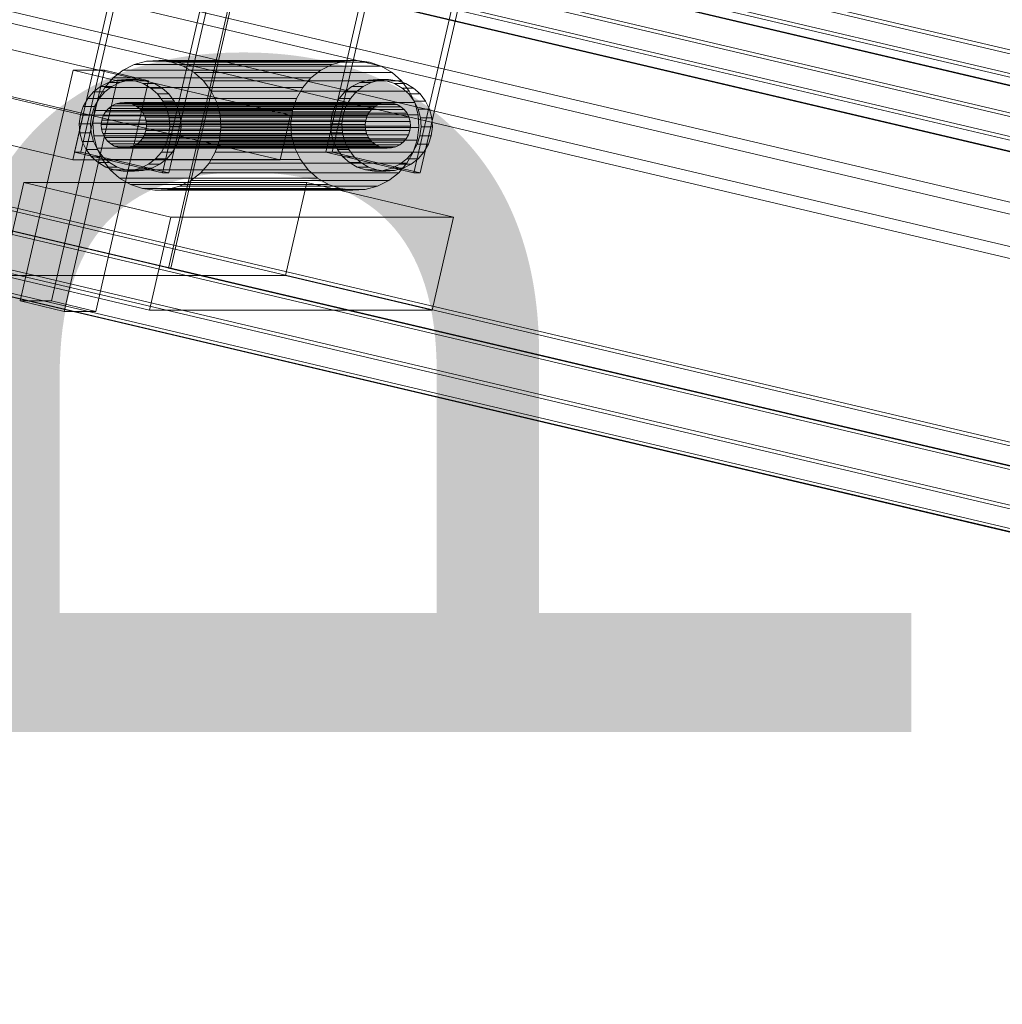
# Model space of a CAD drawing. Header units: millimetres. Extents: x -2233 to 61924, y -68080 to 6847.
# Tile 760 of 1056: x 19067 to 19324, y 1918 to 2176. Entities that reach past the tile are written whole.
import ezdxf

# ---------------------------------------------------------------- set-up
doc = ezdxf.new("R2010")
doc.units = ezdxf.units.MM
doc.layers.add('COTAS_P', color=1, linetype='Continuous', lineweight=0)
doc.layers.add('lateral_C10', color=7, linetype='Continuous', lineweight=0)
doc.dimstyles.new('R19_100', dxfattribs={"dimtxt": 250, "dimasz": 150, "dimexe": 150, "dimexo": 80, "dimgap": 100, "dimtad": 1, "dimtih": 1, "dimtoh": 1, "dimdsep": 46, "dimcen": 0.09, "dimadec": 0, "dimazin": 0, "dimtfac": 1, "dimtdec": 4, "dimtofl": 0, "dimtmove": 0, "dimatfit": 3, "dimfxl": 1, "dimtolj": 1, "dimtzin": 0, "dimarcsym": 0})

# ---------------------------------------------------------------- blocks, each defined once
blk = doc.blocks.new('DIM_R28_4')
at = {"layer": 'COTAS_P'}
for p, q in [((15248.37, 1279.09), (24311.82, 4109.09)), ((24311.82, 4109.09), (24155.23, 4107.34)), ((24311.82, 4109.09), (24182.05, 4021.43)), ((24580.07, 3250), (24311.82, 4109.09)), ((15248.37, 1279.09), (15378.14, 1366.76)), ((15248.37, 1279.09), (15404.97, 1280.85)), ((15516.62, 420), (15248.37, 1279.09))]:
    blk.add_line(p, q, dxfattribs=at)
blk.add_text('9495 P', height=250, rotation=17.3406, dxfattribs=at).set_placement((19750.29, 2789.55))
blk = doc.blocks.new('DIM_R28_20')
at = {"layer": 'COTAS_P'}
for p, q in [((19000, 2250), (19400, 2250)), ((19400, 2250), (19355, 2100)), ((19400, 0), (19400, 2250)), ((19400, 2250), (19445, 2100)), ((19400, 0), (19355, 150)), ((19400, 0), (19445, 150)), ((19000, 0), (19400, 0))]:
    blk.add_line(p, q, dxfattribs=at)
blk.add_text('2250 P', height=250, rotation=90, dxfattribs=at).set_placement((19300, 1125))

msp = doc.modelspace()

# ---------------------------------------------------------------- linework, layer by layer
at = {"layer": 'lateral_C10'}
for p, q in [((19105.613, 2110.476), (19142.906, 2273.141)), ((19106.271, 2110.476), (19143.564, 2273.141)), ((27727.139, 170.516), (18892.629, 2252.211)), ((18896.739, 2252.211), (27731.249, 170.516)), ((27797.008, 170.516), (18962.499, 2252.211)), ((18966.609, 2252.211), (27801.118, 170.516)), ((18891.289, 2246.367), (27725.799, 164.672)), ((27729.909, 164.672), (18895.399, 2246.367)), ((18961.159, 2246.367), (27795.668, 164.672)), ((27799.778, 164.672), (18965.269, 2246.367)), ((27725.129, 161.75), (18890.619, 2243.445)), ((18891.277, 2243.445), (27725.787, 161.75)), ((27798.451, 161.75), (18963.941, 2243.445)), ((18964.599, 2243.445), (27799.108, 161.75)), ((19083.287, 2150.491), (18718.19, 2236.52)), ((18772.441, 2236.52), (19137.539, 2150.491)), ((18715.51, 2224.832), (19080.608, 2138.803)), ((19134.859, 2138.803), (18769.762, 2224.832)), ((27664.175, 151.298), (18964.175, 2201.298)), ((19013.494, 2201.298), (27713.494, 151.298)), ((19081.021, 2140.835), (19094.42, 2199.277)), ((19082.665, 2140.835), (19096.064, 2199.277)), ((19146.781, 2140.835), (19160.18, 2199.277)), ((19148.425, 2140.835), (19161.824, 2199.277)), ((18963.505, 2198.376), (27663.505, 148.376)), ((27712.824, 148.376), (19012.824, 2198.376)), ((19117.479, 2193.844), (19104.08, 2135.402)), ((19105.724, 2135.402), (19119.123, 2193.844)), ((19183.239, 2193.844), (19169.84, 2135.402)), ((19171.484, 2135.402), (19184.883, 2193.844)), ((19096.675, 2163.765), (19093.728, 2162.289)), ((19099.85, 2164.63), (19096.675, 2163.765)), ((19096.675, 2163.765), (19148.461, 2163.765)), ((19103.13, 2164.85), (19099.85, 2164.63)), ((19099.85, 2164.63), (19151.635, 2164.63)), ((19106.389, 2164.417), (19103.13, 2164.85)), ((19103.13, 2164.85), (19154.915, 2164.85)), ((19109.503, 2163.348), (19106.389, 2164.417)), ((19106.389, 2164.417), (19158.175, 2164.417)), ((19112.351, 2161.684), (19109.503, 2163.348)), ((19109.503, 2163.348), (19161.288, 2163.348)), ((19145.514, 2162.289), (19148.461, 2163.765)), ((19148.461, 2163.765), (19151.635, 2164.63)), ((19151.635, 2164.63), (19154.915, 2164.85)), ((19154.915, 2164.85), (19158.175, 2164.417)), ((19158.175, 2164.417), (19161.288, 2163.348)), ((19161.288, 2163.348), (19164.136, 2161.684)), ((19066.828, 2101.874), (19080.674, 2162.264)), ((19075.048, 2101.874), (19088.893, 2162.264)), ((19092.203, 2159.547), (19080.674, 2162.264)), ((19080.674, 2162.264), (19088.893, 2162.264)), ((19088.893, 2162.264), (19100.423, 2159.547)), ((19091.121, 2160.258), (19088.956, 2157.751)), ((19093.728, 2162.289), (19091.121, 2160.258)), ((19091.121, 2160.258), (19142.907, 2160.258)), ((19093.728, 2162.289), (19145.514, 2162.289)), ((19114.824, 2159.489), (19112.351, 2161.684)), ((19112.351, 2161.684), (19164.136, 2161.684)), ((19140.741, 2157.751), (19142.907, 2160.258)), ((19142.907, 2160.258), (19145.514, 2162.289)), ((19164.136, 2161.684), (19166.609, 2159.489)), ((19092.203, 2159.547), (19078.358, 2099.157)), ((19087.869, 2158.045), (19086.029, 2156.611)), ((19086.578, 2099.157), (19100.423, 2159.547)), ((19088.956, 2157.751), (19087.314, 2154.864)), ((19089.949, 2159.087), (19087.869, 2158.045)), ((19087.869, 2158.045), (19090.828, 2158.045)), ((19088.956, 2157.751), (19140.741, 2157.751)), ((19088.988, 2156.611), (19090.828, 2158.045)), ((19092.19, 2159.697), (19089.949, 2159.087)), ((19089.949, 2159.087), (19092.908, 2159.087)), ((19090.828, 2158.045), (19092.908, 2159.087)), ((19094.505, 2159.853), (19092.19, 2159.697)), ((19092.19, 2159.697), (19095.149, 2159.697)), ((19100.423, 2159.547), (19092.203, 2159.547)), ((19092.908, 2159.087), (19095.149, 2159.697)), ((19096.806, 2159.547), (19094.505, 2159.853)), ((19094.505, 2159.853), (19097.465, 2159.853)), ((19095.149, 2159.697), (19097.465, 2159.853)), ((19099.004, 2158.793), (19096.806, 2159.547)), ((19096.806, 2159.547), (19099.765, 2159.547)), ((19097.465, 2159.853), (19099.765, 2159.547)), ((19101.014, 2157.618), (19099.004, 2158.793)), ((19099.004, 2158.793), (19101.963, 2158.793)), ((19099.765, 2159.547), (19101.963, 2158.793)), ((19102.76, 2156.068), (19101.014, 2157.618)), ((19101.014, 2157.618), (19103.973, 2157.618)), ((19101.963, 2158.793), (19103.973, 2157.618)), ((19103.973, 2157.618), (19105.719, 2156.068)), ((19116.827, 2156.846), (19114.824, 2159.489)), ((19114.824, 2159.489), (19166.609, 2159.489)), ((19139.1, 2154.864), (19140.741, 2157.751)), ((19153.628, 2158.045), (19151.788, 2156.611)), ((19155.709, 2159.087), (19153.628, 2158.045)), ((19153.628, 2158.045), (19156.587, 2158.045)), ((19154.748, 2156.611), (19156.587, 2158.045)), ((19157.95, 2159.697), (19155.709, 2159.087)), ((19155.709, 2159.087), (19158.668, 2159.087)), ((19156.587, 2158.045), (19158.668, 2159.087)), ((19160.265, 2159.853), (19157.95, 2159.697)), ((19157.95, 2159.697), (19160.909, 2159.697)), ((19158.668, 2159.087), (19160.909, 2159.697)), ((19162.566, 2159.547), (19160.265, 2159.853)), ((19160.265, 2159.853), (19163.224, 2159.853)), ((19160.909, 2159.697), (19163.224, 2159.853)), ((19164.763, 2158.793), (19162.566, 2159.547)), ((19162.566, 2159.547), (19165.525, 2159.547)), ((19163.224, 2159.853), (19165.525, 2159.547)), ((19166.774, 2157.618), (19164.763, 2158.793)), ((19164.763, 2158.793), (19167.723, 2158.793)), ((19165.525, 2159.547), (19167.723, 2158.793)), ((19166.609, 2159.489), (19168.612, 2156.846)), ((19168.519, 2156.068), (19166.774, 2157.618)), ((19166.774, 2157.618), (19169.733, 2157.618)), ((19167.723, 2158.793), (19169.733, 2157.618)), ((19169.733, 2157.618), (19171.479, 2156.068)), ((19086.029, 2156.611), (19084.5, 2154.842)), ((19086.029, 2156.611), (19088.988, 2156.611)), ((19087.459, 2154.842), (19088.988, 2156.611)), ((19104.174, 2154.203), (19102.76, 2156.068)), ((19102.76, 2156.068), (19105.719, 2156.068)), ((19105.719, 2156.068), (19107.133, 2154.203)), ((19118.283, 2153.858), (19116.827, 2156.846)), ((19116.827, 2156.846), (19168.612, 2156.846)), ((19151.788, 2156.611), (19150.26, 2154.842)), ((19151.788, 2156.611), (19154.748, 2156.611)), ((19153.219, 2154.842), (19154.748, 2156.611)), ((19169.933, 2154.203), (19168.519, 2156.068)), ((19168.519, 2156.068), (19171.479, 2156.068)), ((19168.612, 2156.846), (19170.068, 2153.858)), ((19171.479, 2156.068), (19172.893, 2154.203)), ((27704.808, 73.112), (18870.298, 2154.807)), ((18874.408, 2154.807), (27708.918, 73.112)), ((27774.677, 73.112), (18940.167, 2154.807)), ((18944.277, 2154.807), (27778.787, 73.112)), ((19083.341, 2152.804), (19082.597, 2150.575)), ((19084.5, 2154.842), (19083.341, 2152.804)), ((19083.341, 2152.804), (19086.3, 2152.804)), ((19084.5, 2154.842), (19087.459, 2154.842)), ((19085.556, 2150.575), (19086.3, 2152.804)), ((19087.314, 2154.864), (19086.26, 2151.707)), ((19086.3, 2152.804), (19087.459, 2154.842)), ((19087.314, 2154.864), (19139.1, 2154.864)), ((19090.833, 2152.952), (19089.913, 2152.235)), ((19091.873, 2153.473), (19090.833, 2152.952)), ((19090.833, 2152.952), (19159.881, 2152.952)), ((19092.994, 2153.778), (19091.873, 2153.473)), ((19091.873, 2153.473), (19160.921, 2153.473)), ((19094.151, 2153.856), (19092.994, 2153.778)), ((19092.994, 2153.778), (19162.041, 2153.778)), ((19095.302, 2153.703), (19094.151, 2153.856)), ((19094.151, 2153.856), (19163.199, 2153.856)), ((19096.401, 2153.326), (19095.302, 2153.703)), ((19095.302, 2153.703), (19164.349, 2153.703)), ((19097.406, 2152.738), (19096.401, 2153.326)), ((19096.401, 2153.326), (19165.448, 2153.326)), ((19098.279, 2151.963), (19097.406, 2152.738)), ((19097.406, 2152.738), (19166.453, 2152.738)), ((19105.201, 2152.094), (19104.174, 2154.203)), ((19104.174, 2154.203), (19107.133, 2154.203)), ((19107.133, 2154.203), (19108.161, 2152.094)), ((19119.136, 2150.64), (19118.283, 2153.858)), ((19118.283, 2153.858), (19170.068, 2153.858)), ((19138.045, 2151.707), (19139.1, 2154.864)), ((19149.101, 2152.804), (19148.357, 2150.575)), ((19150.26, 2154.842), (19149.101, 2152.804)), ((19149.101, 2152.804), (19152.06, 2152.804)), ((19150.26, 2154.842), (19153.219, 2154.842)), ((19151.316, 2150.575), (19152.06, 2152.804)), ((19152.06, 2152.804), (19153.219, 2154.842)), ((19158.961, 2152.235), (19159.881, 2152.952)), ((19159.881, 2152.952), (19160.921, 2153.473)), ((19160.921, 2153.473), (19162.041, 2153.778)), ((19162.041, 2153.778), (19163.199, 2153.856)), ((19163.199, 2153.856), (19164.349, 2153.703)), ((19164.349, 2153.703), (19165.448, 2153.326)), ((19165.448, 2153.326), (19166.453, 2152.738)), ((19166.453, 2152.738), (19167.326, 2151.963)), ((19170.961, 2152.094), (19169.933, 2154.203)), ((19169.933, 2154.203), (19172.893, 2154.203)), ((19170.068, 2153.858), (19170.921, 2150.64)), ((19172.893, 2154.203), (19173.92, 2152.094)), ((19083.287, 2150.491), (19080.608, 2138.803)), ((19082.597, 2150.575), (19082.296, 2148.243)), ((19085.556, 2150.575), (19082.597, 2150.575)), ((19137.539, 2150.491), (19083.287, 2150.491)), ((19085.255, 2148.243), (19085.556, 2150.575)), ((19086.26, 2151.707), (19085.833, 2148.403)), ((19138.045, 2151.707), (19086.26, 2151.707)), ((19088.569, 2150.331), (19088.197, 2149.217)), ((19089.149, 2151.35), (19088.569, 2150.331)), ((19088.569, 2150.331), (19157.617, 2150.331)), ((19089.913, 2152.235), (19089.149, 2151.35)), ((19089.149, 2151.35), (19158.196, 2151.35)), ((19089.913, 2152.235), (19158.961, 2152.235)), ((19098.986, 2151.031), (19098.279, 2151.963)), ((19098.279, 2151.963), (19167.326, 2151.963)), ((19099.5, 2149.976), (19098.986, 2151.031)), ((19098.986, 2151.031), (19168.033, 2151.031)), ((19099.801, 2148.84), (19099.5, 2149.976)), ((19099.5, 2149.976), (19168.547, 2149.976)), ((19105.804, 2149.822), (19105.201, 2152.094)), ((19105.201, 2152.094), (19108.161, 2152.094)), ((19105.957, 2147.475), (19105.804, 2149.822)), ((19105.804, 2149.822), (19108.763, 2149.822)), ((19108.161, 2152.094), (19108.763, 2149.822)), ((19108.763, 2149.822), (19108.916, 2147.475)), ((19119.353, 2147.314), (19119.136, 2150.64)), ((19119.136, 2150.64), (19170.921, 2150.64)), ((19134.859, 2138.803), (19137.539, 2150.491)), ((19137.618, 2148.403), (19138.045, 2151.707)), ((19148.357, 2150.575), (19148.055, 2148.243)), ((19151.316, 2150.575), (19148.357, 2150.575)), ((19151.014, 2148.243), (19151.316, 2150.575)), ((19157.245, 2149.217), (19157.617, 2150.331)), ((19157.617, 2150.331), (19158.196, 2151.35)), ((19158.196, 2151.35), (19158.961, 2152.235)), ((19167.326, 2151.963), (19168.033, 2151.031)), ((19168.033, 2151.031), (19168.547, 2149.976)), ((19168.547, 2149.976), (19168.848, 2148.84)), ((19170.921, 2150.64), (19171.139, 2147.314)), ((19171.563, 2149.822), (19170.961, 2152.094)), ((19170.961, 2152.094), (19173.92, 2152.094)), ((19171.717, 2147.475), (19171.563, 2149.822)), ((19171.563, 2149.822), (19174.522, 2149.822)), ((19173.92, 2152.094), (19174.522, 2149.822)), ((19174.522, 2149.822), (19174.676, 2147.475)), ((18868.958, 2148.963), (27703.468, 67.268)), ((27704.125, 67.268), (18869.616, 2148.963)), ((27707.578, 67.268), (18873.068, 2148.963)), ((18938.828, 2148.963), (27773.337, 67.268)), ((18942.28, 2148.963), (27776.79, 67.268)), ((27777.447, 67.268), (18942.938, 2148.963)), ((19082.296, 2148.243), (19082.449, 2145.896)), ((19082.296, 2148.243), (19085.255, 2148.243)), ((19085.408, 2145.896), (19085.255, 2148.243)), ((19085.833, 2148.403), (19086.05, 2145.078)), ((19085.833, 2148.403), (19137.618, 2148.403)), ((19088.197, 2149.217), (19088.047, 2148.051)), ((19088.047, 2148.051), (19088.123, 2146.877)), ((19088.047, 2148.051), (19157.094, 2148.051)), ((19157.245, 2149.217), (19088.197, 2149.217)), ((19099.727, 2146.5), (19099.877, 2147.667)), ((19099.877, 2147.667), (19099.801, 2148.84)), ((19099.801, 2148.84), (19168.848, 2148.84)), ((19099.877, 2147.667), (19168.925, 2147.667)), ((19105.656, 2145.142), (19105.957, 2147.475)), ((19105.957, 2147.475), (19108.916, 2147.475)), ((19108.916, 2147.475), (19108.615, 2145.142)), ((19118.926, 2144.01), (19119.353, 2147.314)), ((19119.353, 2147.314), (19171.139, 2147.314)), ((19137.836, 2145.078), (19137.618, 2148.403)), ((19148.055, 2148.243), (19148.209, 2145.896)), ((19148.055, 2148.243), (19151.014, 2148.243)), ((19151.168, 2145.896), (19151.014, 2148.243)), ((19157.094, 2148.051), (19157.245, 2149.217)), ((19157.171, 2146.877), (19157.094, 2148.051)), ((19168.925, 2147.667), (19168.774, 2146.5)), ((19168.848, 2148.84), (19168.925, 2147.667)), ((19171.139, 2147.314), (19170.712, 2144.01)), ((19171.415, 2145.142), (19171.717, 2147.475)), ((19171.717, 2147.475), (19174.676, 2147.475)), ((19174.676, 2147.475), (19174.375, 2145.142)), ((19082.449, 2145.896), (19083.051, 2143.624)), ((19082.449, 2145.896), (19085.408, 2145.896)), ((19086.01, 2143.624), (19085.408, 2145.896)), ((19086.05, 2145.078), (19086.903, 2141.859)), ((19086.05, 2145.078), (19137.836, 2145.078)), ((19088.123, 2146.877), (19088.424, 2145.741)), ((19088.123, 2146.877), (19157.171, 2146.877)), ((19088.424, 2145.741), (19088.938, 2144.687)), ((19088.424, 2145.741), (19157.472, 2145.741)), ((19088.938, 2144.687), (19089.645, 2143.754)), ((19088.938, 2144.687), (19157.986, 2144.687)), ((19098.775, 2144.367), (19099.355, 2145.386)), ((19099.355, 2145.386), (19099.727, 2146.5)), ((19099.355, 2145.386), (19168.402, 2145.386)), ((19099.727, 2146.5), (19168.774, 2146.5)), ((19104.911, 2142.914), (19105.656, 2145.142)), ((19105.656, 2145.142), (19108.615, 2145.142)), ((19108.615, 2145.142), (19107.871, 2142.914)), ((19138.689, 2141.859), (19137.836, 2145.078)), ((19148.209, 2145.896), (19148.811, 2143.624)), ((19148.209, 2145.896), (19151.168, 2145.896)), ((19151.77, 2143.624), (19151.168, 2145.896)), ((19157.472, 2145.741), (19157.171, 2146.877)), ((19157.986, 2144.687), (19157.472, 2145.741)), ((19158.693, 2143.754), (19157.986, 2144.687)), ((19168.402, 2145.386), (19167.823, 2144.367)), ((19168.774, 2146.5), (19168.402, 2145.386)), ((19170.671, 2142.914), (19171.415, 2145.142)), ((19171.415, 2145.142), (19174.375, 2145.142)), ((19174.375, 2145.142), (19173.63, 2142.914)), ((19083.051, 2143.624), (19084.079, 2141.515)), ((19083.051, 2143.624), (19086.01, 2143.624)), ((19087.038, 2141.515), (19086.01, 2143.624)), ((19089.645, 2143.754), (19090.518, 2142.979)), ((19089.645, 2143.754), (19158.693, 2143.754)), ((19090.518, 2142.979), (19091.523, 2142.392)), ((19090.518, 2142.979), (19159.566, 2142.979)), ((19091.523, 2142.392), (19092.622, 2142.015)), ((19091.523, 2142.392), (19160.571, 2142.392)), ((19094.93, 2141.94), (19096.051, 2142.245)), ((19096.051, 2142.245), (19097.091, 2142.766)), ((19096.051, 2142.245), (19165.098, 2142.245)), ((19097.091, 2142.766), (19098.011, 2143.482)), ((19097.091, 2142.766), (19166.138, 2142.766)), ((19098.011, 2143.482), (19098.775, 2144.367)), ((19098.011, 2143.482), (19167.058, 2143.482)), ((19098.775, 2144.367), (19167.823, 2144.367)), ((19103.753, 2140.876), (19104.911, 2142.914)), ((19104.911, 2142.914), (19107.871, 2142.914)), ((19107.871, 2142.914), (19106.712, 2140.876)), ((19117.872, 2140.854), (19118.926, 2144.01)), ((19118.926, 2144.01), (19170.712, 2144.01)), ((19148.811, 2143.624), (19149.839, 2141.515)), ((19148.811, 2143.624), (19151.77, 2143.624)), ((19152.798, 2141.515), (19151.77, 2143.624)), ((19159.566, 2142.979), (19158.693, 2143.754)), ((19160.571, 2142.392), (19159.566, 2142.979)), ((19161.67, 2142.015), (19160.571, 2142.392)), ((19165.098, 2142.245), (19163.978, 2141.94)), ((19166.138, 2142.766), (19165.098, 2142.245)), ((19167.058, 2143.482), (19166.138, 2142.766)), ((19167.823, 2144.367), (19167.058, 2143.482)), ((19169.512, 2140.876), (19170.671, 2142.914)), ((19170.712, 2144.01), (19169.657, 2140.854)), ((19170.671, 2142.914), (19173.63, 2142.914)), ((19173.63, 2142.914), (19172.471, 2140.876)), ((19082.665, 2140.835), (19081.021, 2140.835)), ((19081.021, 2140.835), (19104.08, 2135.402)), ((19105.724, 2135.402), (19082.665, 2140.835)), ((19084.079, 2141.515), (19085.493, 2139.649)), ((19084.079, 2141.515), (19087.038, 2141.515)), ((19085.493, 2139.649), (19087.238, 2138.1)), ((19085.493, 2139.649), (19088.452, 2139.649)), ((19086.903, 2141.859), (19088.359, 2138.871)), ((19086.903, 2141.859), (19138.689, 2141.859)), ((19088.452, 2139.649), (19087.038, 2141.515)), ((19090.198, 2138.1), (19088.452, 2139.649)), ((19092.622, 2142.015), (19093.772, 2141.862)), ((19092.622, 2142.015), (19161.67, 2142.015)), ((19093.772, 2141.862), (19094.93, 2141.94)), ((19093.772, 2141.862), (19162.82, 2141.862)), ((19094.93, 2141.94), (19163.978, 2141.94)), ((19102.224, 2139.106), (19103.753, 2140.876)), ((19103.753, 2140.876), (19106.712, 2140.876)), ((19106.712, 2140.876), (19105.183, 2139.106)), ((19116.23, 2137.966), (19117.872, 2140.854)), ((19117.872, 2140.854), (19169.657, 2140.854)), ((19140.145, 2138.871), (19138.689, 2141.859)), ((19148.425, 2140.835), (19146.781, 2140.835)), ((19146.781, 2140.835), (19169.84, 2135.402)), ((19171.484, 2135.402), (19148.425, 2140.835)), ((19149.839, 2141.515), (19151.252, 2139.649)), ((19149.839, 2141.515), (19152.798, 2141.515)), ((19151.252, 2139.649), (19152.998, 2138.1)), ((19151.252, 2139.649), (19154.212, 2139.649)), ((19154.212, 2139.649), (19152.798, 2141.515)), ((19155.957, 2138.1), (19154.212, 2139.649)), ((19162.82, 2141.862), (19161.67, 2142.015)), ((19163.978, 2141.94), (19162.82, 2141.862)), ((19167.984, 2139.106), (19169.512, 2140.876)), ((19169.657, 2140.854), (19168.016, 2137.966)), ((19169.512, 2140.876), (19172.471, 2140.876)), ((19172.471, 2140.876), (19170.943, 2139.106)), ((19080.608, 2138.803), (19134.859, 2138.803)), ((19087.238, 2138.1), (19089.249, 2136.925)), ((19087.238, 2138.1), (19090.198, 2138.1)), ((19088.359, 2138.871), (19090.362, 2136.229)), ((19088.359, 2138.871), (19140.145, 2138.871)), ((19089.249, 2136.925), (19091.447, 2136.17)), ((19089.249, 2136.925), (19092.208, 2136.925)), ((19092.208, 2136.925), (19090.198, 2138.1)), ((19094.406, 2136.17), (19092.208, 2136.925)), ((19098.304, 2136.631), (19100.384, 2137.673)), ((19100.384, 2137.673), (19102.224, 2139.106)), ((19100.384, 2137.673), (19103.343, 2137.673)), ((19103.343, 2137.673), (19101.263, 2136.631)), ((19102.224, 2139.106), (19105.183, 2139.106)), ((19105.183, 2139.106), (19103.343, 2137.673)), ((19114.064, 2135.459), (19116.23, 2137.966)), ((19116.23, 2137.966), (19168.016, 2137.966)), ((19142.148, 2136.229), (19140.145, 2138.871)), ((19152.998, 2138.1), (19155.008, 2136.925)), ((19152.998, 2138.1), (19155.957, 2138.1)), ((19155.008, 2136.925), (19157.206, 2136.17)), ((19155.008, 2136.925), (19157.968, 2136.925)), ((19157.968, 2136.925), (19155.957, 2138.1)), ((19160.165, 2136.17), (19157.968, 2136.925)), ((19164.063, 2136.631), (19166.144, 2137.673)), ((19168.016, 2137.966), (19165.85, 2135.459)), ((19166.144, 2137.673), (19167.984, 2139.106)), ((19166.144, 2137.673), (19169.103, 2137.673)), ((19169.103, 2137.673), (19167.022, 2136.631)), ((19167.984, 2139.106), (19170.943, 2139.106)), ((19170.943, 2139.106), (19169.103, 2137.673)), ((19090.362, 2136.229), (19092.835, 2134.033)), ((19090.362, 2136.229), (19142.148, 2136.229)), ((19091.447, 2136.17), (19093.747, 2135.865)), ((19091.447, 2136.17), (19094.406, 2136.17)), ((19093.747, 2135.865), (19096.063, 2136.02)), ((19093.747, 2135.865), (19096.707, 2135.865)), ((19096.707, 2135.865), (19094.406, 2136.17)), ((19096.063, 2136.02), (19098.304, 2136.631)), ((19096.063, 2136.02), (19099.022, 2136.02)), ((19099.022, 2136.02), (19096.707, 2135.865)), ((19098.304, 2136.631), (19101.263, 2136.631)), ((19101.263, 2136.631), (19099.022, 2136.02)), ((19104.08, 2135.402), (19105.724, 2135.402)), ((19111.458, 2133.429), (19114.064, 2135.459)), ((19114.064, 2135.459), (19165.85, 2135.459)), ((19144.621, 2134.033), (19142.148, 2136.229)), ((19157.206, 2136.17), (19159.507, 2135.865)), ((19157.206, 2136.17), (19160.165, 2136.17)), ((19159.507, 2135.865), (19161.822, 2136.02)), ((19159.507, 2135.865), (19162.466, 2135.865)), ((19162.466, 2135.865), (19160.165, 2136.17)), ((19161.822, 2136.02), (19164.063, 2136.631)), ((19161.822, 2136.02), (19164.781, 2136.02)), ((19164.781, 2136.02), (19162.466, 2135.865)), ((19165.85, 2135.459), (19163.244, 2133.429)), ((19164.063, 2136.631), (19167.022, 2136.631)), ((19167.022, 2136.631), (19164.781, 2136.02)), ((19169.84, 2135.402), (19171.484, 2135.402)), ((19062.231, 2108.555), (19067.814, 2132.906)), ((19106.245, 2123.85), (19067.814, 2132.906)), ((19067.814, 2132.906), (19141.794, 2132.906)), ((19092.835, 2134.033), (19095.683, 2132.369)), ((19092.835, 2134.033), (19144.621, 2134.033)), ((19095.683, 2132.369), (19098.797, 2131.3)), ((19095.683, 2132.369), (19147.469, 2132.369)), ((19105.336, 2131.088), (19108.511, 2131.953)), ((19108.511, 2131.953), (19111.458, 2133.429)), ((19108.511, 2131.953), (19160.296, 2131.953)), ((19111.458, 2133.429), (19163.244, 2133.429)), ((19136.211, 2108.555), (19141.794, 2132.906)), ((19141.794, 2132.906), (19180.225, 2123.85)), ((19147.469, 2132.369), (19144.621, 2134.033)), ((19150.582, 2131.3), (19147.469, 2132.369)), ((19160.296, 2131.953), (19157.122, 2131.088)), ((19163.244, 2133.429), (19160.296, 2131.953)), ((19098.797, 2131.3), (19102.056, 2130.867)), ((19098.797, 2131.3), (19150.582, 2131.3)), ((19102.056, 2130.867), (19105.336, 2131.088)), ((19102.056, 2130.867), (19153.842, 2130.867)), ((19105.336, 2131.088), (19157.122, 2131.088)), ((19153.842, 2130.867), (19150.582, 2131.3)), ((19157.122, 2131.088), (19153.842, 2130.867)), ((19106.245, 2123.85), (19100.663, 2099.499)), ((19180.225, 2123.85), (19106.245, 2123.85)), ((19174.642, 2099.499), (19180.225, 2123.85)), ((19032.291, 2110.476), (19469.553, 2007.444)), ((19470.21, 2007.444), (19032.949, 2110.476)), ((19106.271, 2110.476), (19105.613, 2110.476)), ((19105.613, 2110.476), (19542.874, 2007.444)), ((19543.532, 2007.444), (19106.271, 2110.476)), ((19136.211, 2108.555), (19062.231, 2108.555)), ((19062.231, 2108.555), (19100.663, 2099.499)), ((19174.642, 2099.499), (19136.211, 2108.555)), ((19075.048, 2101.874), (19066.828, 2101.874)), ((19066.828, 2101.874), (19078.358, 2099.157)), ((19086.578, 2099.157), (19075.048, 2101.874)), ((19078.358, 2099.157), (19086.578, 2099.157)), ((19100.663, 2099.499), (19174.642, 2099.499))]:
    msp.add_line(p, q, dxfattribs=at)

# ---------------------------------------------------------------- dimensions: what is measured, and where the dimension line sits
at = {"layer": 'COTAS_P'}
for p1, p2, distance, picture, middle in [((15516.618, 420), (24580.067, 3250), 900, 'DIM_R28_4', (19780.096, 2694.095)), ((19000, 0), (19000, 2250), -400, 'DIM_R28_20', (19400, 1125))]:
    dim = msp.add_aligned_dim(p1=p1, p2=p2, distance=distance, text='<> P', dimstyle='R19_100', dxfattribs=at)
    dim.commit()
    dim.dimension.update_dxf_attribs({"geometry": picture, "text_midpoint": middle})

doc.saveas('drawing.dxf')
